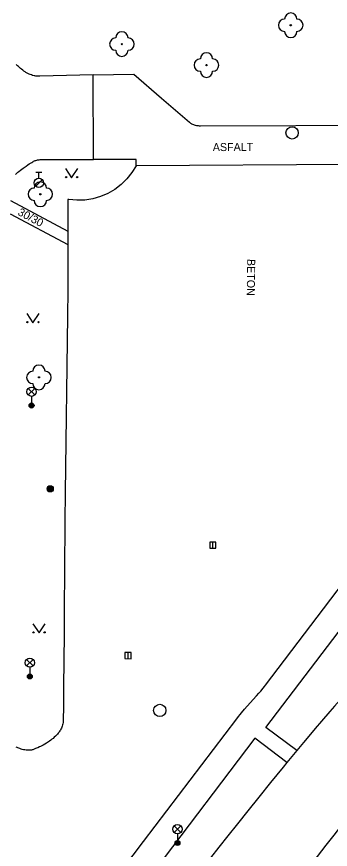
# Model space of a CAD drawing. Extents: x -538441 to -536770, y -1181008 to -1179809.
# Drawn here: x -538314.7 to -538289.2, y -1180725 to -1180657.4 of the extents above; entities that cross this region are included whole.
import ezdxf

# ---------------------------------------------------------------- set-up
doc = ezdxf.new("R2010")
doc.units = 0
for name, color, linetype in [('Vrstva 10', 7, 'Continuous'), ('Vrstva 11', 7, 'Continuous'), ('Vrstva 22', 7, 'Continuous'), ('Vrstva 25', 7, 'Continuous'), ('Vrstva 27', 7, 'Continuous'), ('Vrstva 28', 7, 'Continuous'), ('Vrstva 33', 7, 'Continuous'), ('Vrstva 36', 7, 'Continuous'), ('Vrstva 40', 7, 'Continuous')]:
    doc.layers.add(name, color=color, linetype=linetype)

msp = doc.modelspace()

# ---------------------------------------------------------------- linework, layer by layer
at = {"layer": 'Vrstva 10'}
for p, q in [((-538290.463, -1180715.237), (-538290.84, -1180715.683)), ((-538296.77, -1180722.962), (-538297.55, -1180723.942))]:
    msp.add_line(p, q, dxfattribs=at)
for points in [[(-538284.04, -1180708.071), (-538284.552, -1180708.615), (-538285.03, -1180709.127), (-538285.476, -1180709.608), (-538285.893, -1180710.061), (-538286.671, -1180710.914), (-538287.347, -1180711.664), (-538287.935, -1180712.323), (-538288.448, -1180712.903), (-538288.894, -1180713.412), (-538289.282, -1180713.859), (-538289.959, -1180714.645), (-538290.463, -1180715.237)], [(-538290.84, -1180715.683), (-538291.402, -1180716.355), (-538291.96, -1180717.03), (-538292.757, -1180718.002), (-538293.058, -1180718.369), (-538294.083, -1180719.627), (-538295.041, -1180720.809), (-538295.935, -1180721.919), (-538296.77, -1180722.962)], [(-538291.684, -1180727.453), (-538291.1, -1180726.69), (-538290.282, -1180725.629), (-538289.564, -1180724.704), (-538288.933, -1180723.898), (-538288.376, -1180723.197)], [(-538297.55, -1180723.942), (-538298.278, -1180724.862), (-538298.959, -1180725.726), (-538299.595, -1180726.538), (-538300.189, -1180727.301), (-538300.744, -1180728.017), (-538301.781, -1180729.363), (-538302.682, -1180730.544), (-538303.467, -1180731.581)]]:
    msp.add_lwpolyline(points, dxfattribs=at)
at = {"layer": 'Vrstva 11'}
for p, q in [((-538308.48, -1180662.15), (-538305.19, -1180662.09)), ((-538308.462, -1180669.029), (-538308.48, -1180662.15)), ((-538299.79, -1180666.29), (-538292.045, -1180666.255)), ((-538292.045, -1180666.255), (-538284.3, -1180666.22)), ((-538304.99, -1180669.02), (-538308.462, -1180669.029)), ((-538305.01, -1180669.54), (-538304.99, -1180669.02)), ((-538279.79, -1180669.4), (-538305.01, -1180669.54)), ((-538315.21, -1180672.35), (-538310.55, -1180674.85)), ((-538315.22, -1180673.43), (-538310.548, -1180675.937)), ((-538310.577, -1180681.727), (-538310.77, -1180696.07)), ((-538294.48, -1180715.15), (-538278.42, -1180694.04)), ((-538294.49, -1180711.7), (-538287.245, -1180702.15)), ((-538304.41, -1180724.415), (-538296.84, -1180714.44)), ((-538291.96, -1180717.03), (-538294.48, -1180715.15)), ((-538295.37, -1180716.02), (-538311.03, -1180736.67)), ((-538292.757, -1180718.002), (-538295.37, -1180716.02)), ((-538311.98, -1180734.39), (-538304.41, -1180724.415))]:
    msp.add_line(p, q, dxfattribs=at)
for points in [[(-538308.48, -1180662.15), (-538310.65, -1180662.21), (-538312.82, -1180662.27), (-538312.912, -1180662.27), (-538312.997, -1180662.267), (-538313.076, -1180662.26), (-538313.15, -1180662.251), (-538313.218, -1180662.24), (-538313.282, -1180662.227), (-538313.402, -1180662.197), (-538313.505, -1180662.165), (-538313.595, -1180662.132), (-538313.673, -1180662.1), (-538313.741, -1180662.069), (-538313.859, -1180662.008), (-538313.947, -1180661.957), (-538314.013, -1180661.917), (-538314.112, -1180661.851), (-538314.21, -1180661.78), (-538314.309, -1180661.703), (-538314.4, -1180661.629), (-538314.482, -1180661.558), (-538314.556, -1180661.49), (-538314.623, -1180661.425), (-538314.683, -1180661.363), (-538314.738, -1180661.304)], [(-538305.19, -1180662.09), (-538302.935, -1180664.045), (-538300.68, -1180666), (-538300.635, -1180666.037), (-538300.59, -1180666.069), (-538300.546, -1180666.097), (-538300.504, -1180666.122), (-538300.422, -1180666.163), (-538300.347, -1180666.194), (-538300.28, -1180666.217), (-538300.22, -1180666.235), (-538300.113, -1180666.26), (-538300.032, -1180666.273), (-538299.971, -1180666.281), (-538299.88, -1180666.288), (-538299.79, -1180666.29)], [(-538314.794, -1180670.235), (-538314.699, -1180670.146), (-538314.611, -1180670.069), (-538314.531, -1180670.004), (-538314.386, -1180669.892), (-538314.162, -1180669.729), (-538313.94, -1180669.57), (-538313.802, -1180669.47), (-538313.681, -1180669.386), (-538313.575, -1180669.316), (-538313.482, -1180669.259), (-538313.399, -1180669.212), (-538313.327, -1180669.175), (-538313.262, -1180669.146), (-538313.206, -1180669.123), (-538313.155, -1180669.104), (-538313.067, -1180669.077), (-538312.999, -1180669.062), (-538312.948, -1180669.052), (-538312.87, -1180669.043), (-538312.79, -1180669.04), (-538310.626, -1180669.034), (-538308.462, -1180669.029)], [(-538305.01, -1180669.54), (-538305.349, -1180670.094), (-538305.754, -1180670.602), (-538306.218, -1180671.057), (-538306.735, -1180671.451), (-538307.295, -1180671.779), (-538307.892, -1180672.035), (-538308.516, -1180672.216), (-538309.158, -1180672.319), (-538309.807, -1180672.343), (-538310.454, -1180672.287), (-538310.56, -1180672.27)], [(-538310.56, -1180672.27), (-538310.555, -1180673.56), (-538310.55, -1180674.85), (-538310.548, -1180675.937), (-538310.547, -1180676.176), (-538310.548, -1180677.42), (-538310.553, -1180678.585), (-538310.559, -1180679.678), (-538310.577, -1180681.727)], [(-538310.77, -1180696.07), (-538310.791, -1180698.391), (-538310.819, -1180702.453), (-538310.838, -1180705.5)], [(-538310.838, -1180705.5), (-538310.854, -1180707.785), (-538310.868, -1180709.499), (-538310.894, -1180712.069), (-538310.911, -1180713.355), (-538310.93, -1180714.64), (-538310.932, -1180714.693), (-538310.936, -1180714.744), (-538310.95, -1180714.844), (-538310.971, -1180714.939), (-538310.997, -1180715.03), (-538311.029, -1180715.117), (-538311.065, -1180715.2), (-538311.104, -1180715.279), (-538311.147, -1180715.355), (-538311.192, -1180715.426)], [(-538296.84, -1180714.44), (-538296.702, -1180714.262), (-538296.569, -1180714.097), (-538296.442, -1180713.945), (-538296.199, -1180713.663), (-538295.983, -1180713.42), (-538295.218, -1180712.575), (-538295.03, -1180712.361), (-538294.891, -1180712.199), (-538294.687, -1180711.952), (-538294.588, -1180711.827), (-538294.49, -1180711.7)], [(-538311.192, -1180715.426), (-538311.238, -1180715.495), (-538311.286, -1180715.56), (-538311.336, -1180715.622), (-538311.386, -1180715.682), (-538311.436, -1180715.738), (-538311.54, -1180715.845), (-538311.643, -1180715.942), (-538311.743, -1180716.03), (-538311.841, -1180716.11), (-538311.936, -1180716.182), (-538312.026, -1180716.248), (-538312.112, -1180716.307), (-538312.277, -1180716.414), (-538312.422, -1180716.501), (-538312.55, -1180716.573), (-538312.661, -1180716.633), (-538312.758, -1180716.682), (-538312.842, -1180716.723), (-538312.987, -1180716.79)], [(-538312.987, -1180716.79), (-538313.093, -1180716.835), (-538313.17, -1180716.867), (-538313.282, -1180716.911), (-538313.39, -1180716.95), (-538313.445, -1180716.967), (-538313.503, -1180716.979), (-538313.562, -1180716.989), (-538313.621, -1180716.995), (-538313.682, -1180716.998), (-538313.742, -1180716.998), (-538313.802, -1180716.997), (-538313.861, -1180716.993), (-538313.92, -1180716.987), (-538314.036, -1180716.971), (-538314.146, -1180716.95), (-538314.25, -1180716.924), (-538314.348, -1180716.896), (-538314.438, -1180716.866), (-538314.521, -1180716.834), (-538314.598, -1180716.801), (-538314.668, -1180716.767), (-538314.732, -1180716.734)]]:
    msp.add_lwpolyline(points, dxfattribs=at)
at = {"layer": 'Vrstva 22'}
for centre in [(-538292.45, -1180658.13), (-538306.16, -1180659.66), (-538299.29, -1180661.36), (-538312.78, -1180671.85), (-538312.89, -1180686.72)]:
    msp.add_circle(centre, 0.05, dxfattribs=at)
for centre, start, end in [((-538292.45, -1180657.63), 0, 180), ((-538292.95, -1180658.13), 90, 270), ((-538291.95, -1180658.13), 270, 90), ((-538306.16, -1180659.16), 0, 180), ((-538292.45, -1180658.63), 180, 0), ((-538306.66, -1180659.66), 90, 270), ((-538305.66, -1180659.66), 270, 90), ((-538306.16, -1180660.16), 180, 0), ((-538299.79, -1180661.36), 90, 270), ((-538299.29, -1180660.86), 0, 180), ((-538298.79, -1180661.36), 270, 90), ((-538299.29, -1180661.86), 180, 0), ((-538312.78, -1180671.35), 0, 180), ((-538313.28, -1180671.85), 90, 270), ((-538312.28, -1180671.85), 270, 90), ((-538312.78, -1180672.35), 180, 0), ((-538312.89, -1180686.22), 0, 180), ((-538313.39, -1180686.72), 90, 270), ((-538312.39, -1180686.72), 270, 90), ((-538312.89, -1180687.22), 180, 0)]:
    msp.add_arc(centre, 0.5, start, end, dxfattribs=at)
at = {"layer": 'Vrstva 25'}
for radius in [0.25, 0.2, 0.15, 0.1, 0.05]:
    msp.add_circle((-538311.98, -1180695.77), radius, dxfattribs=at)
at = {"layer": 'Vrstva 27'}
for p, q in [((-538298.782, -1180700.59), (-538298.778, -1180700.09)), ((-538305.662, -1180709.56), (-538305.658, -1180709.06))]:
    msp.add_line(p, q, dxfattribs=at)
for points in [[(-538298.532, -1180700.592), (-538298.528, -1180700.092), (-538299.028, -1180700.088), (-538299.032, -1180700.588)], [(-538305.412, -1180709.562), (-538305.408, -1180709.062), (-538305.908, -1180709.058), (-538305.912, -1180709.558)]]:
    msp.add_lwpolyline(points, close=True, dxfattribs=at)
for centre in [(-538292.34, -1180666.87), (-538303.08, -1180713.76)]:
    msp.add_circle(centre, 0.5, dxfattribs=at)
at = {"layer": 'Vrstva 28'}
for p, q in [((-538313.15, -1180670.055), (-538312.65, -1180670.055)), ((-538312.9, -1180670.555), (-538312.9, -1180670.055)), ((-538313.158, -1180671.202), (-538312.628, -1180670.672))]:
    msp.add_line(p, q, dxfattribs=at)
msp.add_circle((-538312.9, -1180670.93), 0.375, dxfattribs=at)
at = {"layer": 'Vrstva 33'}
for p, q in [((-538313.755, -1180688.15), (-538313.225, -1180687.62)), ((-538313.755, -1180687.62), (-538313.225, -1180688.15)), ((-538313.49, -1180688.26), (-538313.49, -1180689.01)), ((-538313.895, -1180710.15), (-538313.365, -1180709.62)), ((-538313.895, -1180709.62), (-538313.365, -1180710.15)), ((-538313.63, -1180710.26), (-538313.63, -1180711.01)), ((-538301.915, -1180723.67), (-538301.385, -1180723.14)), ((-538301.915, -1180723.14), (-538301.385, -1180723.67)), ((-538301.65, -1180723.78), (-538301.65, -1180724.53))]:
    msp.add_line(p, q, dxfattribs=at)
for centre, radius in [((-538313.49, -1180687.885), 0.375), ((-538313.49, -1180689.01), 0.2), ((-538313.49, -1180689.01), 0.145), ((-538313.49, -1180689.01), 0.0876), ((-538313.63, -1180709.885), 0.375), ((-538313.63, -1180711.01), 0.2), ((-538313.63, -1180711.01), 0.145), ((-538313.63, -1180711.01), 0.0876), ((-538301.65, -1180723.405), 0.375), ((-538301.65, -1180724.53), 0.2), ((-538301.65, -1180724.53), 0.145), ((-538301.65, -1180724.53), 0.0876)]:
    msp.add_circle(centre, radius, dxfattribs=at)
at = {"layer": 'Vrstva 36'}
for points in [[(-538310.737, -1180669.754), (-538310.237, -1180670.504), (-538309.737, -1180669.754)], [(-538313.88, -1180681.537), (-538313.38, -1180682.287), (-538312.88, -1180681.537)], [(-538313.381, -1180706.726), (-538312.881, -1180707.476), (-538312.381, -1180706.726)]]:
    msp.add_lwpolyline(points, dxfattribs=at)
for centre in [(-538310.687, -1180670.454), (-538309.788, -1180670.454), (-538313.83, -1180682.237), (-538312.931, -1180682.237), (-538313.331, -1180707.426), (-538312.432, -1180707.426)]:
    msp.add_circle(centre, 0.05, dxfattribs=at)

# ---------------------------------------------------------------- texts
at = {"layer": 'Vrstva 40'}
for s, rotation, p in [('ASFALT', 0.31806, (-538298.778, -1180668.349)), ('30/30', 331.78497, (-538314.669, -1180673.5)), ('BETON', 269.18643, (-538295.979, -1180677.101))]:
    msp.add_text(s, height=0.65, rotation=rotation, dxfattribs=at).set_placement(p)

doc.saveas('drawing.dxf')
